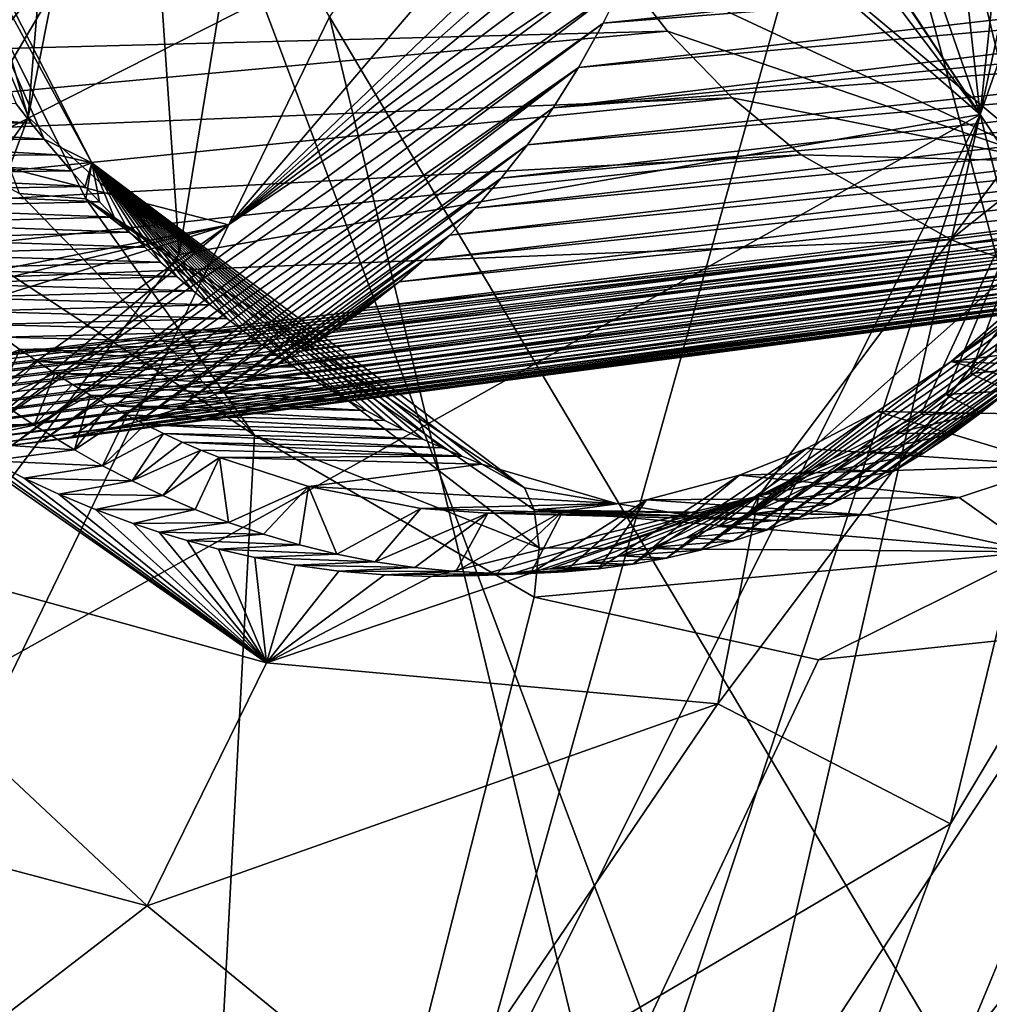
# Model space of a CAD drawing. Header units: metres. Extents: x -150 to 307, y -550 to 84.
# Tile 435 of 656: x 189.67 to 191.48, y 18.2 to 20.04. Entities that reach past the tile are written whole.
import ezdxf

# ---------------------------------------------------------------- set-up
doc = ezdxf.new("R2010")
doc.units = ezdxf.units.M
doc.layers.add('solid_26006363', color=7, linetype='CONTINUOUS')

msp = doc.modelspace()

# ---------------------------------------------------------------- linework, layer by layer
at = {"layer": 'solid_26006363'}
for points in [[(194.786896, 17.972216, 912.335938), (185.636642, 32.029537, 901.181458), (191.749893, 36.108906, 906.628174)], [(191.723465, 15.818817, 909.606506), (180.753494, 25.859917, 896.954285), (185.636642, 32.029537, 901.181458)], [(194.786896, 17.972216, 912.335938), (191.723465, 15.818817, 909.606506), (185.636642, 32.029537, 901.181458)], [(186.183899, 27.089844, 878.629822), (189.440094, 18.377512, 879.483643), (190.250336, 20.048107, 880.31073)], [(189.270172, 26.170961, 878.739319), (191.168488, 22.554396, 879.487854), (191.464935, 19.865778, 879.301697)], [(189.374481, 23.009598, 878.282227), (189.270172, 26.170961, 878.739319), (191.464935, 19.865778, 879.301697)], [(191.723465, 15.818817, 909.606506), (189.133835, 12.746095, 907.299255), (180.753494, 25.859917, 896.954285)], [(188.463837, 22.901747, 908.308228), (188.67836, 11.459098, 909.62439), (192.022217, 23.395798, 911.506104)], [(188.67836, 11.459098, 909.62439), (191.983353, 11.708065, 912.601074), (192.022217, 23.395798, 911.506104)], [(189.796494, 22.400614, 878.482666), (189.374481, 23.009598, 878.282227), (191.464935, 19.865778, 879.301697)], [(191.464935, 19.865778, 879.301697), (191.168488, 22.554396, 879.487854), (191.647842, 21.591124, 879.687866)], [(190.071747, 21.705242, 878.569519), (189.796494, 22.400614, 878.482666), (191.464935, 19.865778, 879.301697)], [(190.191483, 20.967463, 878.542175), (190.071747, 21.705242, 878.569519), (191.464935, 19.865778, 879.301697)], [(191.803665, 21.436821, 879.77832), (191.464935, 19.865778, 879.301697), (191.647842, 21.591124, 879.687866)], [(191.803665, 21.436821, 879.77832), (191.973236, 21.307137, 879.882874), (191.464935, 19.865778, 879.301697)], [(191.973236, 21.307137, 879.882874), (193.028091, 17.509378, 880.141296), (191.464935, 19.865778, 879.301697)], [(192.314377, 16.576456, 881.37384), (191.047958, 21.255232, 881.069458), (190.250336, 20.048107, 880.31073)], [(191.210693, 21.175175, 881.176636), (191.047958, 21.255232, 881.069458), (192.314377, 16.576456, 881.37384)], [(191.210693, 21.175175, 881.176636), (192.314377, 16.576456, 881.37384), (191.377808, 21.11871, 881.290771)], [(191.377808, 21.11871, 881.290771), (192.314377, 16.576456, 881.37384), (192.619446, 16.415899, 881.584717)], [(191.856674, 21.091995, 881.639038), (191.377808, 21.11871, 881.290771), (192.619446, 16.415899, 881.584717)], [(189.884216, 20.851416, 878.163696), (190.191483, 20.967463, 878.542175), (189.969345, 19.604328, 878.180054)], [(190.191483, 20.967463, 878.542175), (191.464935, 19.865778, 879.301697), (189.969345, 19.604328, 878.180054)], [(191.518173, 20.926107, 872.061707), (186.448593, 20.255135, 877.648132), (186.689972, 20.010651, 877.776367)], [(191.518173, 20.926107, 872.061707), (186.689972, 20.010651, 877.776367), (191.614883, 20.810526, 872.147827)], [(189.7771, 20.927845, 877.639587), (189.687454, 19.860743, 877.862793), (189.61998, 20.092497, 877.401428)], [(189.7771, 20.927845, 877.639587), (189.884216, 20.851416, 878.163696), (189.687454, 19.860743, 877.862793)], [(191.971375, 20.84388, 872.465454), (187.574997, 19.952105, 878.384766), (187.912903, 20.369513, 878.686523)], [(191.861633, 20.767664, 872.367676), (187.574997, 19.952105, 878.384766), (191.971375, 20.84388, 872.465454)], [(189.884216, 20.851416, 878.163696), (189.969345, 19.604328, 878.180054), (189.687454, 19.860743, 877.862793)], [(191.614883, 20.810526, 872.147827), (186.689972, 20.010651, 877.776367), (186.97226, 19.869841, 877.9505)], [(191.614883, 20.810526, 872.147827), (186.97226, 19.869841, 877.9505), (191.738098, 20.754568, 872.257629)], [(191.861633, 20.767664, 872.367676), (187.268005, 19.843487, 878.152893), (187.543427, 19.933184, 878.35968)], [(191.738098, 20.754568, 872.257629), (187.268005, 19.843487, 878.152893), (191.861633, 20.767664, 872.367676)], [(191.861633, 20.767664, 872.367676), (187.543427, 19.933184, 878.35968), (187.574997, 19.952105, 878.384766)], [(191.738098, 20.754568, 872.257629), (186.97226, 19.869841, 877.9505), (187.268005, 19.843487, 878.152893)], [(189.310699, 20.744852, 871.937378), (189.80629, 19.775723, 872.096436), (189.284775, 20.73469, 871.784668)], [(189.284775, 20.73469, 871.784668), (189.794907, 19.708202, 871.957092), (189.671143, 19.718172, 871.840149)], [(189.80629, 19.775723, 872.096436), (189.794907, 19.708202, 871.957092), (189.284775, 20.73469, 871.784668)], [(189.717331, 19.819849, 872.252319), (189.80629, 19.775723, 872.096436), (189.310699, 20.744852, 871.937378)], [(189.693054, 19.849804, 872.241455), (189.717331, 19.819849, 872.252319), (189.310699, 20.744852, 871.937378)], [(189.665176, 19.885487, 872.229248), (189.693054, 19.849804, 872.241455), (189.310699, 20.744852, 871.937378)], [(190.926697, 20.488197, 875.900208), (190.647217, 20.344929, 875.680054), (190.061676, 19.659664, 875.162537)], [(190.906616, 20.409143, 875.874023), (190.926697, 20.488197, 875.900208), (190.061676, 19.659664, 875.162537)], [(188.321838, 20.444586, 871.034668), (189.951477, 16.275417, 871.517761), (186.786972, 18.07247, 869.603333)], [(190.110214, 19.266872, 872.074768), (189.951477, 16.275417, 871.517761), (188.321838, 20.444586, 871.034668)], [(189.671143, 19.718172, 871.840149), (190.110214, 19.266872, 872.074768), (188.321838, 20.444586, 871.034668)], [(190.883377, 20.330952, 875.845825), (190.906616, 20.409143, 875.874023), (190.061676, 19.659664, 875.162537)], [(190.647217, 20.344929, 875.680054), (189.809692, 20.225086, 876.924744), (189.553223, 19.791252, 876.664124)], [(190.061676, 19.659664, 875.162537), (190.647217, 20.344929, 875.680054), (189.553223, 19.791252, 876.664124)], [(190.857056, 20.254099, 875.815552), (190.883377, 20.330952, 875.845825), (190.061676, 19.659664, 875.162537)], [(190.931732, 20.330095, 871.278259), (191.593277, 19.777901, 871.656006), (190.771179, 20.161871, 871.439148)], [(190.931732, 20.330095, 871.278259), (191.714005, 20.05718, 871.640381), (191.593277, 19.777901, 871.656006)], [(190.827927, 20.179396, 875.783691), (190.857056, 20.254099, 875.815552), (190.061676, 19.659664, 875.162537)], [(192.880127, 20.261368, 873.025085), (190.795975, 20.106787, 875.750122), (190.7612, 20.036184, 875.714844)], [(192.847961, 20.198322, 872.993591), (192.880127, 20.261368, 873.025085), (190.7612, 20.036184, 875.714844)], [(189.809692, 20.225086, 876.924744), (189.623383, 20.101929, 877.376953), (189.183289, 19.478853, 876.959351)], [(189.553223, 19.791252, 876.664124), (189.809692, 20.225086, 876.924744), (189.183289, 19.478853, 876.959351)], [(192.847961, 20.198322, 872.993591), (190.7612, 20.036184, 875.714844), (190.715317, 19.953505, 875.669861)], [(192.814926, 20.140226, 872.962097), (192.847961, 20.198322, 872.993591), (190.715317, 19.953505, 875.669861)], [(189.560989, 19.243048, 874.746643), (190.827927, 20.179396, 875.783691), (190.061676, 19.659664, 875.162537)], [(189.560989, 19.243048, 874.746643), (190.795975, 20.106787, 875.750122), (190.827927, 20.179396, 875.783691)], [(190.771179, 20.161871, 871.439148), (188.239471, 19.952036, 873.935303), (188.116013, 20.12966, 873.878601)], [(190.771179, 20.161871, 871.439148), (190.881668, 20.021095, 871.504028), (188.239471, 19.952036, 873.935303)], [(191.593277, 19.777901, 871.656006), (190.881668, 20.021095, 871.504028), (190.771179, 20.161871, 871.439148)], [(192.814926, 20.140226, 872.962097), (190.715317, 19.953505, 875.669861), (190.668106, 19.878214, 875.625061)], [(192.781403, 20.08683, 872.930786), (192.814926, 20.140226, 872.962097), (190.668106, 19.878214, 875.625061)], [(189.560989, 19.243048, 874.746643), (189.657913, 19.248253, 874.815674), (190.795975, 20.106787, 875.750122)], [(189.657913, 19.248253, 874.815674), (190.7612, 20.036184, 875.714844), (190.795975, 20.106787, 875.750122)], [(189.61998, 20.092497, 877.401428), (189.687454, 19.860743, 877.862793), (189.154587, 19.116205, 877.36554)], [(192.747467, 20.037569, 872.899597), (192.781403, 20.08683, 872.930786), (190.668106, 19.878214, 875.625061)], [(189.440094, 18.377512, 879.483643), (192.277359, 11.651171, 880.81543), (190.250336, 20.048107, 880.31073)], [(192.314377, 16.576456, 881.37384), (190.250336, 20.048107, 880.31073), (192.277359, 11.651171, 880.81543)], [(189.657913, 19.248253, 874.815674), (189.711533, 19.254322, 874.854431), (190.7612, 20.036184, 875.714844)], [(189.711533, 19.254322, 874.854431), (190.715317, 19.953505, 875.669861), (190.7612, 20.036184, 875.714844)], [(192.747467, 20.037569, 872.899597), (190.668106, 19.878214, 875.625061), (190.61969, 19.809258, 875.580383)], [(192.713211, 19.992002, 872.868652), (192.747467, 20.037569, 872.899597), (190.61969, 19.809258, 875.580383)], [(190.881668, 20.021095, 871.504028), (188.377197, 19.790199, 874.004822), (188.239471, 19.952036, 873.935303)], [(190.881668, 20.021095, 871.504028), (191.002289, 19.896805, 871.578735), (188.377197, 19.790199, 874.004822)], [(191.593277, 19.777901, 871.656006), (191.002289, 19.896805, 871.578735), (190.881668, 20.021095, 871.504028)], [(192.713211, 19.992002, 872.868652), (190.61969, 19.809258, 875.580383), (190.57103, 19.746897, 875.53656)], [(192.670425, 19.940168, 872.830505), (192.713211, 19.992002, 872.868652), (190.57103, 19.746897, 875.53656)], [(191.664261, 19.972496, 875.390381), (191.354401, 19.305571, 874.401733), (191.051956, 19.153303, 874.828186)], [(191.664261, 19.972496, 875.390381), (191.051956, 19.153303, 874.828186), (191.69841, 19.728445, 875.927368)], [(191.664261, 19.972496, 875.390381), (191.401306, 19.342644, 874.439514), (191.354401, 19.305571, 874.401733)], [(191.664261, 19.972496, 875.390381), (191.44725, 19.381927, 874.477173), (191.401306, 19.342644, 874.439514)], [(191.664261, 19.972496, 875.390381), (191.49231, 19.423582, 874.514771), (191.44725, 19.381927, 874.477173)], [(189.711533, 19.254322, 874.854431), (189.768845, 19.263367, 874.89624), (190.715317, 19.953505, 875.669861)], [(189.768845, 19.263367, 874.89624), (189.830078, 19.276011, 874.941345), (190.715317, 19.953505, 875.669861)], [(189.830078, 19.276011, 874.941345), (190.668106, 19.878214, 875.625061), (190.715317, 19.953505, 875.669861)], [(192.670425, 19.940168, 872.830505), (190.57103, 19.746897, 875.53656), (190.522766, 19.690903, 875.493896)], [(192.627808, 19.893435, 872.793091), (192.670425, 19.940168, 872.830505), (190.522766, 19.690903, 875.493896)], [(191.002289, 19.896805, 871.578735), (188.526779, 19.646996, 874.085876), (188.377197, 19.790199, 874.004822)], [(191.002289, 19.896805, 871.578735), (191.13121, 19.79023, 871.661987), (188.526779, 19.646996, 874.085876)], [(189.204147, 19.886372, 872.769531), (189.693054, 19.849804, 872.241455), (189.665176, 19.885487, 872.229248)], [(189.204147, 19.886372, 872.769531), (189.230118, 19.852448, 872.782104), (189.693054, 19.849804, 872.241455)], [(192.627808, 19.893435, 872.793091), (190.522766, 19.690903, 875.493896), (190.474792, 19.640301, 875.452332)], [(192.585526, 19.85132, 872.75647), (192.627808, 19.893435, 872.793091), (190.474792, 19.640301, 875.452332)], [(191.593277, 19.777901, 871.656006), (191.13121, 19.79023, 871.661987), (191.002289, 19.896805, 871.578735)], [(189.221893, 18.609388, 877.499878), (191.464935, 19.865778, 879.301697), (187.979218, 12.890395, 875.828979)], [(189.403503, 13.619464, 876.967651), (187.979218, 12.890395, 875.828979), (191.464935, 19.865778, 879.301697)], [(189.221893, 18.609388, 877.499878), (189.969345, 19.604328, 878.180054), (191.464935, 19.865778, 879.301697)], [(189.403503, 13.619464, 876.967651), (191.464935, 19.865778, 879.301697), (190.090195, 13.9, 877.509949)], [(189.830078, 19.276011, 874.941345), (189.895462, 19.293009, 874.990051), (190.668106, 19.878214, 875.625061)], [(189.895462, 19.293009, 874.990051), (190.61969, 19.809258, 875.580383), (190.668106, 19.878214, 875.625061)], [(190.090195, 13.9, 877.509949), (191.464935, 19.865778, 879.301697), (193.042877, 13.60971, 879.700562)], [(193.028091, 17.509378, 880.141296), (193.042877, 13.60971, 879.700562), (191.464935, 19.865778, 879.301697)], [(189.154587, 19.116205, 877.36554), (189.687454, 19.860743, 877.862793), (189.221893, 18.609388, 877.499878)], [(189.687454, 19.860743, 877.862793), (189.969345, 19.604328, 878.180054), (189.221893, 18.609388, 877.499878)], [(189.230118, 19.852448, 872.782104), (189.717331, 19.819849, 872.252319), (189.693054, 19.849804, 872.241455)], [(189.230118, 19.852448, 872.782104), (189.256607, 19.819139, 872.795166), (189.717331, 19.819849, 872.252319)], [(192.585526, 19.85132, 872.75647), (190.474792, 19.640301, 875.452332), (190.427155, 19.594465, 875.411682)], [(192.543884, 19.813578, 872.720825), (192.585526, 19.85132, 872.75647), (190.427155, 19.594465, 875.411682)], [(189.256607, 19.819139, 872.795166), (189.742249, 19.790131, 872.263672), (189.717331, 19.819849, 872.252319)], [(189.256607, 19.819139, 872.795166), (189.2836, 19.786469, 872.808716), (189.742249, 19.790131, 872.263672)], [(189.717331, 19.819849, 872.252319), (189.742249, 19.790131, 872.263672), (189.80629, 19.775723, 872.096436)], [(189.895462, 19.293009, 874.990051), (189.965225, 19.315271, 875.042725), (190.61969, 19.809258, 875.580383)], [(189.965225, 19.315271, 875.042725), (190.57103, 19.746897, 875.53656), (190.61969, 19.809258, 875.580383)], [(192.543884, 19.813578, 872.720825), (190.427155, 19.594465, 875.411682), (190.380264, 19.553228, 875.372253)], [(192.489349, 19.76915, 872.674805), (192.543884, 19.813578, 872.720825), (190.380264, 19.553228, 875.372253)], [(191.13121, 19.79023, 871.661987), (188.685394, 19.524321, 874.176941), (188.526779, 19.646996, 874.085876)], [(191.13121, 19.79023, 871.661987), (191.410126, 19.63201, 871.851074), (188.685394, 19.524321, 874.176941)], [(190.061676, 19.659664, 875.162537), (189.553223, 19.791252, 876.664124), (189.186142, 19.487761, 876.355896)], [(189.2836, 19.786469, 872.808716), (189.767776, 19.760662, 872.275513), (189.742249, 19.790131, 872.263672)], [(189.742249, 19.790131, 872.263672), (189.767776, 19.760662, 872.275513), (189.80629, 19.775723, 872.096436)], [(191.593277, 19.777901, 871.656006), (191.410126, 19.63201, 871.851074), (191.13121, 19.79023, 871.661987)], [(189.2836, 19.786469, 872.808716), (189.31105, 19.754465, 872.822693), (189.767776, 19.760662, 872.275513)], [(189.767776, 19.760662, 872.275513), (189.793961, 19.731461, 872.287842), (189.80629, 19.775723, 872.096436)], [(189.793961, 19.731461, 872.287842), (189.820801, 19.702545, 872.300659), (189.80629, 19.775723, 872.096436)], [(189.80629, 19.775723, 872.096436), (190.61441, 19.16853, 872.545776), (189.794907, 19.708202, 871.957092)], [(190.534653, 19.212507, 872.696289), (190.61441, 19.16853, 872.545776), (189.80629, 19.775723, 872.096436)], [(190.497406, 19.227331, 872.673645), (190.534653, 19.212507, 872.696289), (189.80629, 19.775723, 872.096436)], [(190.460632, 19.242954, 872.651428), (190.497406, 19.227331, 872.673645), (189.80629, 19.775723, 872.096436)], [(190.424347, 19.259367, 872.6297), (190.460632, 19.242954, 872.651428), (189.80629, 19.775723, 872.096436)], [(190.38855, 19.276539, 872.608398), (190.424347, 19.259367, 872.6297), (189.80629, 19.775723, 872.096436)], [(190.353256, 19.294445, 872.587646), (190.38855, 19.276539, 872.608398), (189.80629, 19.775723, 872.096436)], [(190.318481, 19.313059, 872.567383), (190.353256, 19.294445, 872.587646), (189.80629, 19.775723, 872.096436)], [(190.28421, 19.332352, 872.547546), (190.318481, 19.313059, 872.567383), (189.80629, 19.775723, 872.096436)], [(190.250488, 19.352303, 872.528198), (190.28421, 19.332352, 872.547546), (189.80629, 19.775723, 872.096436)], [(190.21727, 19.372883, 872.509399), (190.250488, 19.352303, 872.528198), (189.80629, 19.775723, 872.096436)], [(190.184601, 19.394068, 872.491028), (190.21727, 19.372883, 872.509399), (189.80629, 19.775723, 872.096436)], [(190.152481, 19.415836, 872.473145), (190.184601, 19.394068, 872.491028), (189.80629, 19.775723, 872.096436)], [(190.120895, 19.438162, 872.45575), (190.152481, 19.415836, 872.473145), (189.80629, 19.775723, 872.096436)], [(190.089874, 19.461023, 872.438782), (190.120895, 19.438162, 872.45575), (189.80629, 19.775723, 872.096436)], [(190.059402, 19.484396, 872.422363), (190.089874, 19.461023, 872.438782), (189.80629, 19.775723, 872.096436)], [(190.027206, 19.510113, 872.405212), (190.059402, 19.484396, 872.422363), (189.80629, 19.775723, 872.096436)], [(189.995682, 19.536345, 872.388611), (190.027206, 19.510113, 872.405212), (189.80629, 19.775723, 872.096436)], [(189.964844, 19.563046, 872.372559), (189.995682, 19.536345, 872.388611), (189.80629, 19.775723, 872.096436)], [(189.934692, 19.590185, 872.357117), (189.964844, 19.563046, 872.372559), (189.80629, 19.775723, 872.096436)], [(189.905228, 19.617733, 872.342163), (189.934692, 19.590185, 872.357117), (189.80629, 19.775723, 872.096436)], [(189.876419, 19.645658, 872.32782), (189.905228, 19.617733, 872.342163), (189.80629, 19.775723, 872.096436)], [(189.848282, 19.673939, 872.313965), (189.876419, 19.645658, 872.32782), (189.80629, 19.775723, 872.096436)], [(189.820801, 19.702545, 872.300659), (189.848282, 19.673939, 872.313965), (189.80629, 19.775723, 872.096436)], [(191.593277, 19.777901, 871.656006), (192.360748, 19.754248, 872.209473), (191.410126, 19.63201, 871.851074)], [(189.31105, 19.754465, 872.822693), (189.793961, 19.731461, 872.287842), (189.767776, 19.760662, 872.275513)], [(189.31105, 19.754465, 872.822693), (189.338928, 19.723167, 872.837097), (189.793961, 19.731461, 872.287842)], [(192.489349, 19.76915, 872.674805), (190.380264, 19.553228, 875.372253), (190.318863, 19.504467, 875.321411)], [(192.436386, 19.730927, 872.630615), (192.489349, 19.76915, 872.674805), (190.318863, 19.504467, 875.321411)], [(192.360748, 19.754248, 872.209473), (191.430054, 19.623985, 871.865417), (191.410126, 19.63201, 871.851074)], [(192.360748, 19.754248, 872.209473), (191.453583, 19.614969, 871.881348), (191.430054, 19.623985, 871.865417)], [(192.360748, 19.754248, 872.209473), (191.480652, 19.605433, 871.900574), (191.453583, 19.614969, 871.881348)], [(192.360748, 19.754248, 872.209473), (191.51178, 19.595251, 871.922607), (191.480652, 19.605433, 871.900574)], [(189.965225, 19.315271, 875.042725), (190.039444, 19.343887, 875.099487), (190.57103, 19.746897, 875.53656)], [(190.039444, 19.343887, 875.099487), (190.522766, 19.690903, 875.493896), (190.57103, 19.746897, 875.53656)], [(191.86615, 19.751602, 874.618958), (191.553665, 19.528772, 874.363403), (191.411331, 19.404631, 874.243835)], [(191.829285, 19.695206, 874.584351), (191.86615, 19.751602, 874.618958), (191.411331, 19.404631, 874.243835)], [(189.338928, 19.723167, 872.837097), (189.820801, 19.702545, 872.300659), (189.793961, 19.731461, 872.287842)], [(189.338928, 19.723167, 872.837097), (189.367233, 19.692575, 872.851929), (189.820801, 19.702545, 872.300659)], [(189.794907, 19.708202, 871.957092), (190.110214, 19.266872, 872.074768), (189.671143, 19.718172, 871.840149)], [(192.436386, 19.730927, 872.630615), (190.318863, 19.504467, 875.321411), (190.259247, 19.46229, 875.272888)], [(192.384995, 19.698021, 872.588257), (192.436386, 19.730927, 872.630615), (190.259247, 19.46229, 875.272888)], [(191.69841, 19.728445, 875.927368), (190.975601, 18.765141, 875.26709), (191.409515, 18.540766, 875.72821)], [(191.051956, 19.153303, 874.828186), (190.975601, 18.765141, 875.26709), (191.69841, 19.728445, 875.927368)], [(191.69841, 19.728445, 875.927368), (191.409515, 18.540766, 875.72821), (192.052719, 19.616756, 876.345276)], [(189.367233, 19.692575, 872.851929), (189.848282, 19.673939, 872.313965), (189.820801, 19.702545, 872.300659)], [(189.794907, 19.708202, 871.957092), (190.641541, 19.056217, 872.435486), (190.110214, 19.266872, 872.074768)], [(190.632156, 19.127228, 872.493164), (190.641541, 19.056217, 872.435486), (189.794907, 19.708202, 871.957092)], [(190.61441, 19.16853, 872.545776), (190.632156, 19.127228, 872.493164), (189.794907, 19.708202, 871.957092)], [(192.384995, 19.698021, 872.588257), (190.201324, 19.42572, 875.226379), (190.145432, 19.394245, 875.182068)], [(192.335419, 19.669886, 872.547791), (192.384995, 19.698021, 872.588257), (190.145432, 19.394245, 875.182068)], [(192.384995, 19.698021, 872.588257), (190.259247, 19.46229, 875.272888), (190.201324, 19.42572, 875.226379)], [(189.367233, 19.692575, 872.851929), (189.39595, 19.662689, 872.867188), (189.848282, 19.673939, 872.313965)], [(190.039444, 19.343887, 875.099487), (190.09137, 19.367102, 875.139709), (190.522766, 19.690903, 875.493896)], [(190.09137, 19.367102, 875.139709), (190.474792, 19.640301, 875.452332), (190.522766, 19.690903, 875.493896)], [(190.942062, 19.051756, 873.858704), (191.829285, 19.695206, 874.584351), (191.411331, 19.404631, 874.243835)], [(190.942062, 19.051756, 873.858704), (191.790512, 19.640551, 874.548706), (191.829285, 19.695206, 874.584351)], [(189.39595, 19.662689, 872.867188), (189.876419, 19.645658, 872.32782), (189.848282, 19.673939, 872.313965)], [(189.39595, 19.662689, 872.867188), (189.425079, 19.633507, 872.882813), (189.876419, 19.645658, 872.32782)], [(192.335419, 19.669886, 872.547791), (190.145432, 19.394245, 875.182068), (190.09137, 19.367102, 875.139709)], [(192.287628, 19.645868, 872.509155), (192.335419, 19.669886, 872.547791), (190.09137, 19.367102, 875.139709)], [(190.061676, 19.659664, 875.162537), (189.186142, 19.487761, 876.355896), (188.741837, 19.344091, 876.029602)], [(189.625671, 19.524075, 874.834534), (190.061676, 19.659664, 875.162537), (188.741837, 19.344091, 876.029602)], [(189.425079, 19.633507, 872.882813), (189.905228, 19.617733, 872.342163), (189.876419, 19.645658, 872.32782)], [(189.476486, 19.244425, 874.687378), (190.061676, 19.659664, 875.162537), (189.625671, 19.524075, 874.834534)], [(189.476486, 19.244425, 874.687378), (189.560989, 19.243048, 874.746643), (190.061676, 19.659664, 875.162537)], [(192.287628, 19.645868, 872.509155), (190.09137, 19.367102, 875.139709), (190.039444, 19.343887, 875.099487)], [(192.241714, 19.625484, 872.472351), (192.287628, 19.645868, 872.509155), (190.039444, 19.343887, 875.099487)], [(191.410126, 19.63201, 871.851074), (189.022583, 19.343588, 874.384155), (188.685394, 19.524321, 874.176941)], [(191.430054, 19.623985, 871.865417), (189.022583, 19.343588, 874.384155), (191.410126, 19.63201, 871.851074)], [(191.430054, 19.623985, 871.865417), (189.042038, 19.336096, 874.396606), (189.022583, 19.343588, 874.384155)], [(191.430054, 19.623985, 871.865417), (189.064651, 19.327888, 874.411133), (189.042038, 19.336096, 874.396606)], [(191.430054, 19.623985, 871.865417), (191.453583, 19.614969, 871.881348), (189.064651, 19.327888, 874.411133)], [(189.425079, 19.633507, 872.882813), (189.454636, 19.60503, 872.898926), (189.905228, 19.617733, 872.342163)], [(192.241714, 19.625484, 872.472351), (190.039444, 19.343887, 875.099487), (189.965225, 19.315271, 875.042725)], [(192.176376, 19.600746, 872.420532), (192.241714, 19.625484, 872.472351), (189.965225, 19.315271, 875.042725)], [(190.09137, 19.367102, 875.139709), (190.145432, 19.394245, 875.182068), (190.474792, 19.640301, 875.452332)], [(190.145432, 19.394245, 875.182068), (190.427155, 19.594465, 875.411682), (190.474792, 19.640301, 875.452332)], [(190.942062, 19.051756, 873.858704), (191.004517, 19.069225, 873.905579), (191.790512, 19.640551, 874.548706)], [(191.004517, 19.069225, 873.905579), (191.749771, 19.587339, 874.511841), (191.790512, 19.640551, 874.548706)], [(191.453583, 19.614969, 871.881348), (189.09021, 19.318939, 874.427673), (189.064651, 19.327888, 874.411133)], [(191.453583, 19.614969, 871.881348), (191.480652, 19.605433, 871.900574), (189.09021, 19.318939, 874.427673)], [(191.480652, 19.605433, 871.900574), (189.119293, 19.309332, 874.446533), (189.09021, 19.318939, 874.427673)], [(191.480652, 19.605433, 871.900574), (191.51178, 19.595251, 871.922607), (189.119293, 19.309332, 874.446533)], [(189.454636, 19.60503, 872.898926), (189.934692, 19.590185, 872.357117), (189.905228, 19.617733, 872.342163)], [(192.052719, 19.616756, 876.345276), (189.455154, 13.357747, 873.61792), (190.467545, 12.213227, 874.228149)], [(192.052719, 19.616756, 876.345276), (191.409515, 18.540766, 875.72821), (189.455154, 13.357747, 873.61792)], [(192.052719, 19.616756, 876.345276), (190.467545, 12.213227, 874.228149), (194.57811, 13.804697, 877.493774)], [(191.51178, 19.595251, 871.922607), (189.152435, 19.299295, 874.468262), (189.119293, 19.309332, 874.446533)], [(191.51178, 19.595251, 871.922607), (191.547516, 19.584774, 871.948059), (189.152435, 19.299295, 874.468262)], [(189.454636, 19.60503, 872.898926), (189.484589, 19.577261, 872.915405), (189.934692, 19.590185, 872.357117)], [(189.484589, 19.577261, 872.915405), (189.964844, 19.563046, 872.372559), (189.934692, 19.590185, 872.357117)], [(192.176376, 19.600746, 872.420532), (189.965225, 19.315271, 875.042725), (189.895462, 19.293009, 874.990051)], [(192.115143, 19.581873, 872.372437), (192.176376, 19.600746, 872.420532), (189.895462, 19.293009, 874.990051)], [(190.145432, 19.394245, 875.182068), (190.201324, 19.42572, 875.226379), (190.427155, 19.594465, 875.411682)], [(190.201324, 19.42572, 875.226379), (190.380264, 19.553228, 875.372253), (190.427155, 19.594465, 875.411682)], [(191.004517, 19.069225, 873.905579), (191.066406, 19.089563, 873.952454), (191.749771, 19.587339, 874.511841)], [(191.066406, 19.089563, 873.952454), (191.707138, 19.535833, 874.473877), (191.749771, 19.587339, 874.511841)], [(191.547516, 19.584774, 871.948059), (189.190186, 19.288836, 874.493103), (189.152435, 19.299295, 874.468262)], [(191.547516, 19.584774, 871.948059), (189.233246, 19.278236, 874.521667), (189.190186, 19.288836, 874.493103)], [(191.547516, 19.584774, 871.948059), (191.588531, 19.574263, 871.977478), (189.233246, 19.278236, 874.521667)], [(191.588531, 19.574263, 871.977478), (189.282394, 19.267849, 874.554565), (189.233246, 19.278236, 874.521667)], [(191.588531, 19.574263, 871.977478), (191.635651, 19.564159, 872.011475), (189.282394, 19.267849, 874.554565)], [(189.484589, 19.577261, 872.915405), (189.514984, 19.550207, 872.932312), (189.964844, 19.563046, 872.372559)], [(192.115143, 19.581873, 872.372437), (189.895462, 19.293009, 874.990051), (189.830078, 19.276011, 874.941345)], [(192.057907, 19.567829, 872.327942), (192.115143, 19.581873, 872.372437), (189.830078, 19.276011, 874.941345)], [(191.635651, 19.564159, 872.011475), (189.338577, 19.258188, 874.592529), (189.282394, 19.267849, 874.554565)], [(191.635651, 19.564159, 872.011475), (191.689911, 19.55512, 872.050964), (189.338577, 19.258188, 874.592529)], [(191.689911, 19.55512, 872.050964), (189.402817, 19.250015, 874.636414), (189.338577, 19.258188, 874.592529)], [(191.689911, 19.55512, 872.050964), (191.752518, 19.548128, 872.096985), (189.402817, 19.250015, 874.636414)], [(189.514984, 19.550207, 872.932312), (189.995682, 19.536345, 872.388611), (189.964844, 19.563046, 872.372559)], [(191.954697, 19.550949, 872.248657), (189.711533, 19.254322, 874.854431), (189.657913, 19.248253, 874.815674)], [(191.908325, 19.546812, 872.21344), (191.954697, 19.550949, 872.248657), (189.657913, 19.248253, 874.815674)], [(192.004486, 19.557756, 872.286743), (189.768845, 19.263367, 874.89624), (189.711533, 19.254322, 874.854431)], [(191.954697, 19.550949, 872.248657), (192.004486, 19.557756, 872.286743), (189.711533, 19.254322, 874.854431)], [(192.057907, 19.567829, 872.327942), (189.830078, 19.276011, 874.941345), (189.768845, 19.263367, 874.89624)], [(192.004486, 19.557756, 872.286743), (192.057907, 19.567829, 872.327942), (189.768845, 19.263367, 874.89624)], [(190.201324, 19.42572, 875.226379), (190.259247, 19.46229, 875.272888), (190.380264, 19.553228, 875.372253)], [(190.259247, 19.46229, 875.272888), (190.318863, 19.504467, 875.321411), (190.380264, 19.553228, 875.372253)], [(191.752518, 19.548128, 872.096985), (189.476486, 19.244425, 874.687378), (189.402817, 19.250015, 874.636414)], [(191.752518, 19.548128, 872.096985), (191.82486, 19.54464, 872.150696), (189.476486, 19.244425, 874.687378)], [(191.82486, 19.54464, 872.150696), (189.560989, 19.243048, 874.746643), (189.476486, 19.244425, 874.687378)], [(189.514984, 19.550207, 872.932312), (189.545761, 19.523891, 872.949585), (189.995682, 19.536345, 872.388611)], [(189.545761, 19.523891, 872.949585), (190.027206, 19.510113, 872.405212), (189.995682, 19.536345, 872.388611)], [(191.908325, 19.546812, 872.21344), (189.657913, 19.248253, 874.815674), (189.560989, 19.243048, 874.746643)], [(191.82486, 19.54464, 872.150696), (191.908325, 19.546812, 872.21344), (189.560989, 19.243048, 874.746643)], [(191.066406, 19.089563, 873.952454), (191.127274, 19.112659, 873.999084), (191.707138, 19.535833, 874.473877)], [(191.127274, 19.112659, 873.999084), (191.662704, 19.486298, 874.434937), (191.707138, 19.535833, 874.473877)], [(189.545761, 19.523891, 872.949585), (189.576874, 19.498365, 872.967285), (190.027206, 19.510113, 872.405212)], [(191.411331, 19.404631, 874.243835), (191.553665, 19.528772, 874.363403), (192.03363, 19.485117, 873.768738)], [(189.576874, 19.498365, 872.967285), (190.059402, 19.484396, 872.422363), (190.027206, 19.510113, 872.405212)], [(189.576874, 19.498365, 872.967285), (189.608337, 19.473627, 872.985352), (190.059402, 19.484396, 872.422363)], [(189.608337, 19.473627, 872.985352), (190.089874, 19.461023, 872.438782), (190.059402, 19.484396, 872.422363)], [(191.127274, 19.112659, 873.999084), (191.186783, 19.13847, 874.045166), (191.662704, 19.486298, 874.434937)], [(191.186783, 19.13847, 874.045166), (191.61647, 19.438927, 874.39502), (191.662704, 19.486298, 874.434937)], [(191.411331, 19.404631, 874.243835), (192.03363, 19.485117, 873.768738), (191.912552, 19.38419, 873.668457)], [(189.608337, 19.473627, 872.985352), (189.640121, 19.449673, 873.003784), (190.089874, 19.461023, 872.438782)], [(189.640121, 19.449673, 873.003784), (190.120895, 19.438162, 872.45575), (190.089874, 19.461023, 872.438782)], [(189.563599, 19.380804, 872.939941), (189.672241, 19.426504, 873.022583), (189.640121, 19.449673, 873.003784)], [(189.640121, 19.449673, 873.003784), (189.672241, 19.426504, 873.022583), (190.120895, 19.438162, 872.45575)], [(192.502823, 19.45652, 873.793457), (196.233032, 13.113636, 875.783997), (189.951477, 16.275417, 871.517761)], [(191.673233, 18.901533, 873.12085), (192.502823, 19.45652, 873.793457), (189.951477, 16.275417, 871.517761)], [(189.563599, 19.380804, 872.939941), (189.628922, 19.332418, 872.977966), (189.672241, 19.426504, 873.022583)], [(189.628922, 19.332418, 872.977966), (189.704697, 19.404119, 873.041748), (189.672241, 19.426504, 873.022583)], [(189.672241, 19.426504, 873.022583), (190.152481, 19.415836, 872.473145), (190.120895, 19.438162, 872.45575)], [(189.672241, 19.426504, 873.022583), (190.184601, 19.394068, 872.491028), (190.152481, 19.415836, 872.473145)], [(189.672241, 19.426504, 873.022583), (189.704697, 19.404119, 873.041748), (190.184601, 19.394068, 872.491028)], [(191.186783, 19.13847, 874.045166), (191.245377, 19.167278, 874.091064), (191.61647, 19.438927, 874.39502)], [(191.245377, 19.167278, 874.091064), (191.568298, 19.393324, 874.354004), (191.61647, 19.438927, 874.39502)], [(191.44725, 19.381927, 874.477173), (191.49231, 19.423582, 874.514771), (191.568298, 19.393324, 874.354004)], [(189.628922, 19.332418, 872.977966), (189.737457, 19.382521, 873.061279), (189.704697, 19.404119, 873.041748)], [(189.704697, 19.404119, 873.041748), (190.21727, 19.372883, 872.509399), (190.184601, 19.394068, 872.491028)], [(189.704697, 19.404119, 873.041748), (189.737457, 19.382521, 873.061279), (190.21727, 19.372883, 872.509399)], [(190.942062, 19.051756, 873.858704), (191.411331, 19.404631, 874.243835), (191.272736, 19.310736, 874.131531)], [(191.272736, 19.310736, 874.131531), (191.411331, 19.404631, 874.243835), (191.7901, 19.302135, 873.570435)], [(191.411331, 19.404631, 874.243835), (191.912552, 19.38419, 873.668457), (191.7901, 19.302135, 873.570435)], [(191.245377, 19.167278, 874.091064), (191.302933, 19.198895, 874.136597), (191.568298, 19.393324, 874.354004)], [(191.302933, 19.198895, 874.136597), (191.518311, 19.349655, 874.312012), (191.568298, 19.393324, 874.354004)], [(191.44725, 19.381927, 874.477173), (191.568298, 19.393324, 874.354004), (191.518311, 19.349655, 874.312012)], [(189.628922, 19.332418, 872.977966), (189.69899, 19.285284, 873.019531), (189.737457, 19.382521, 873.061279)], [(189.69899, 19.285284, 873.019531), (189.770554, 19.361708, 873.081177), (189.737457, 19.382521, 873.061279)], [(189.737457, 19.382521, 873.061279), (190.250488, 19.352303, 872.528198), (190.21727, 19.372883, 872.509399)], [(189.737457, 19.382521, 873.061279), (189.770554, 19.361708, 873.081177), (190.250488, 19.352303, 872.528198)], [(191.401306, 19.342644, 874.439514), (191.44725, 19.381927, 874.477173), (191.518311, 19.349655, 874.312012)], [(189.69899, 19.285284, 873.019531), (189.803955, 19.341694, 873.10144), (189.770554, 19.361708, 873.081177)], [(189.770554, 19.361708, 873.081177), (190.28421, 19.332352, 872.547546), (190.250488, 19.352303, 872.528198)], [(189.770554, 19.361708, 873.081177), (189.803955, 19.341694, 873.10144), (190.28421, 19.332352, 872.547546)], [(191.302933, 19.198895, 874.136597), (191.359146, 19.233038, 874.18158), (191.518311, 19.349655, 874.312012)], [(191.359146, 19.233038, 874.18158), (191.466705, 19.308245, 874.269165), (191.518311, 19.349655, 874.312012)], [(191.401306, 19.342644, 874.439514), (191.518311, 19.349655, 874.312012), (191.466705, 19.308245, 874.269165)], [(189.488861, 19.291653, 873.216064), (189.69899, 19.285284, 873.019531), (189.628922, 19.332418, 872.977966)], [(189.69899, 19.285284, 873.019531), (189.773788, 19.239332, 873.064758), (189.803955, 19.341694, 873.10144)], [(189.773788, 19.239332, 873.064758), (189.837631, 19.322493, 873.122009), (189.803955, 19.341694, 873.10144)], [(189.803955, 19.341694, 873.10144), (190.318481, 19.313059, 872.567383), (190.28421, 19.332352, 872.547546)], [(189.803955, 19.341694, 873.10144), (189.837631, 19.322493, 873.122009), (190.318481, 19.313059, 872.567383)], [(191.354401, 19.305571, 874.401733), (191.401306, 19.342644, 874.439514), (191.466705, 19.308245, 874.269165)], [(189.773788, 19.239332, 873.064758), (189.871567, 19.304113, 873.142944), (189.837631, 19.322493, 873.122009)], [(189.837631, 19.322493, 873.122009), (190.353256, 19.294445, 872.587646), (190.318481, 19.313059, 872.567383)], [(189.837631, 19.322493, 873.122009), (189.871567, 19.304113, 873.142944), (190.353256, 19.294445, 872.587646)], [(189.773788, 19.239332, 873.064758), (189.826416, 19.209637, 873.096985), (189.871567, 19.304113, 873.142944)], [(189.826416, 19.209637, 873.096985), (189.905777, 19.286562, 873.164185), (189.871567, 19.304113, 873.142944)], [(189.871567, 19.304113, 873.142944), (190.38855, 19.276539, 872.608398), (190.353256, 19.294445, 872.587646)], [(189.871567, 19.304113, 873.142944), (189.905777, 19.286562, 873.164185), (190.38855, 19.276539, 872.608398)], [(190.879501, 19.037271, 873.812256), (191.272736, 19.310736, 874.131531), (191.140884, 19.241737, 874.02771)], [(190.879501, 19.037271, 873.812256), (190.942062, 19.051756, 873.858704), (191.272736, 19.310736, 874.131531)], [(191.051956, 19.153303, 874.828186), (191.354401, 19.305571, 874.401733), (191.306412, 19.270571, 874.363647)], [(191.140884, 19.241737, 874.02771), (191.272736, 19.310736, 874.131531), (191.606628, 19.210234, 873.428772)], [(191.272736, 19.310736, 874.131531), (191.7901, 19.302135, 873.570435), (191.606628, 19.210234, 873.428772)], [(191.306412, 19.270571, 874.363647), (191.466705, 19.308245, 874.269165), (191.413696, 19.269419, 874.225769)], [(191.306412, 19.270571, 874.363647), (191.354401, 19.305571, 874.401733), (191.466705, 19.308245, 874.269165)], [(191.359146, 19.233038, 874.18158), (191.413696, 19.269419, 874.225769), (191.466705, 19.308245, 874.269165)], [(190.132263, 18.841442, 874.169739), (189.488861, 19.291653, 873.216064), (189.129929, 19.118435, 873.584595)], [(189.488861, 19.291653, 873.216064), (189.552155, 19.254019, 873.247437), (189.69899, 19.285284, 873.019531)], [(190.132263, 18.841442, 874.169739), (189.552155, 19.254019, 873.247437), (189.488861, 19.291653, 873.216064)], [(189.552155, 19.254019, 873.247437), (189.773788, 19.239332, 873.064758), (189.69899, 19.285284, 873.019531)], [(189.826416, 19.209637, 873.096985), (189.940216, 19.269846, 873.18573), (189.905777, 19.286562, 873.164185)], [(189.905777, 19.286562, 873.164185), (190.424347, 19.259367, 872.6297), (190.38855, 19.276539, 872.608398)], [(189.905777, 19.286562, 873.164185), (189.940216, 19.269846, 873.18573), (190.424347, 19.259367, 872.6297)], [(189.826416, 19.209637, 873.096985), (189.881561, 19.181322, 873.131226), (189.940216, 19.269846, 873.18573)], [(189.881561, 19.181322, 873.131226), (189.974884, 19.253975, 873.207581), (189.940216, 19.269846, 873.18573)], [(189.940216, 19.269846, 873.18573), (190.460632, 19.242954, 872.651428), (190.424347, 19.259367, 872.6297)], [(189.940216, 19.269846, 873.18573), (189.974884, 19.253975, 873.207581), (190.460632, 19.242954, 872.651428)], [(190.110214, 19.266872, 872.074768), (190.632263, 18.964218, 872.394104), (189.951477, 16.275417, 871.517761)], [(190.641541, 19.056217, 872.435486), (190.632263, 18.964218, 872.394104), (190.110214, 19.266872, 872.074768)], [(191.051956, 19.153303, 874.828186), (191.306412, 19.270571, 874.363647), (191.253372, 19.235071, 874.322205)], [(191.253372, 19.235071, 874.322205), (191.306412, 19.270571, 874.363647), (191.413696, 19.269419, 874.225769)], [(191.253372, 19.235071, 874.322205), (191.413696, 19.269419, 874.225769), (191.359146, 19.233038, 874.18158)], [(189.552155, 19.254019, 873.247437), (189.616791, 19.218548, 873.280151), (189.773788, 19.239332, 873.064758)], [(190.132263, 18.841442, 874.169739), (189.616791, 19.218548, 873.280151), (189.552155, 19.254019, 873.247437)], [(189.616791, 19.218548, 873.280151), (189.826416, 19.209637, 873.096985), (189.773788, 19.239332, 873.064758)], [(189.881561, 19.181322, 873.131226), (190.009781, 19.238955, 873.229736), (189.974884, 19.253975, 873.207581)], [(189.881561, 19.181322, 873.131226), (189.93924, 19.153999, 873.167419), (190.009781, 19.238955, 873.229736)], [(189.93924, 19.153999, 873.167419), (190.044876, 19.224794, 873.252136), (190.009781, 19.238955, 873.229736)], [(189.974884, 19.253975, 873.207581), (190.497406, 19.227331, 872.673645), (190.460632, 19.242954, 872.651428)], [(189.974884, 19.253975, 873.207581), (190.009781, 19.238955, 873.229736), (190.497406, 19.227331, 872.673645)], [(190.009781, 19.238955, 873.229736), (190.044876, 19.224794, 873.252136), (190.497406, 19.227331, 872.673645)], [(190.816376, 19.025826, 873.765808), (191.140884, 19.241737, 874.02771), (191.016022, 19.192198, 873.931824)], [(190.816376, 19.025826, 873.765808), (190.879501, 19.037271, 873.812256), (191.140884, 19.241737, 874.02771)], [(191.016022, 19.192198, 873.931824), (191.140884, 19.241737, 874.02771), (191.606628, 19.210234, 873.428772)], [(189.93924, 19.153999, 873.167419), (189.999374, 19.127785, 873.205566), (190.044876, 19.224794, 873.252136)], [(189.999374, 19.127785, 873.205566), (190.06189, 19.103542, 873.245728), (190.044876, 19.224794, 873.252136)], [(190.044876, 19.224794, 873.252136), (190.534653, 19.212507, 872.696289), (190.497406, 19.227331, 872.673645)], [(190.044876, 19.224794, 873.252136), (190.211121, 19.170937, 873.360596), (190.534653, 19.212507, 872.696289)], [(190.06189, 19.103542, 873.245728), (190.211121, 19.170937, 873.360596), (190.044876, 19.224794, 873.252136)], [(191.051956, 19.153303, 874.828186), (191.253372, 19.235071, 874.322205), (191.199402, 19.202156, 874.280762)], [(191.199402, 19.202156, 874.280762), (191.253372, 19.235071, 874.322205), (191.359146, 19.233038, 874.18158)], [(191.199402, 19.202156, 874.280762), (191.359146, 19.233038, 874.18158), (191.302933, 19.198895, 874.136597)], [(189.616791, 19.218548, 873.280151), (189.680084, 19.186609, 873.312866), (189.826416, 19.209637, 873.096985)], [(190.132263, 18.841442, 874.169739), (189.680084, 19.186609, 873.312866), (189.616791, 19.218548, 873.280151)], [(189.680084, 19.186609, 873.312866), (189.881561, 19.181322, 873.131226), (189.826416, 19.209637, 873.096985)], [(190.211121, 19.170937, 873.360596), (190.785583, 19.139042, 872.854309), (190.534653, 19.212507, 872.696289)], [(190.785583, 19.139042, 872.854309), (190.61441, 19.16853, 872.545776), (190.534653, 19.212507, 872.696289)], [(191.016022, 19.192198, 873.931824), (191.606628, 19.210234, 873.428772), (191.426071, 19.15037, 873.294617)], [(191.051956, 19.153303, 874.828186), (191.199402, 19.202156, 874.280762), (191.144882, 19.171999, 874.239563)], [(191.144882, 19.171999, 874.239563), (191.199402, 19.202156, 874.280762), (191.302933, 19.198895, 874.136597)], [(191.426071, 19.15037, 873.294617), (191.606628, 19.210234, 873.428772), (191.568359, 19.048588, 873.131409)], [(189.680084, 19.186609, 873.312866), (189.744583, 19.156824, 873.346802), (189.881561, 19.181322, 873.131226)], [(190.132263, 18.841442, 874.169739), (189.744583, 19.156824, 873.346802), (189.680084, 19.186609, 873.312866)], [(190.75264, 19.017305, 873.719482), (191.016022, 19.192198, 873.931824), (190.842148, 19.145786, 873.801819)], [(190.75264, 19.017305, 873.719482), (190.816376, 19.025826, 873.765808), (191.016022, 19.192198, 873.931824)], [(190.842148, 19.145786, 873.801819), (191.016022, 19.192198, 873.931824), (191.426071, 19.15037, 873.294617)], [(191.144882, 19.171999, 874.239563), (191.302933, 19.198895, 874.136597), (191.245377, 19.167278, 874.091064)], [(189.744583, 19.156824, 873.346802), (189.93924, 19.153999, 873.167419), (189.881561, 19.181322, 873.131226)], [(190.06189, 19.103542, 873.245728), (190.12677, 19.081821, 873.287964), (190.211121, 19.170937, 873.360596)], [(190.12677, 19.081821, 873.287964), (190.194138, 19.061897, 873.332275), (190.211121, 19.170937, 873.360596)], [(190.194138, 19.061897, 873.332275), (190.263779, 19.044468, 873.378601), (190.211121, 19.170937, 873.360596)], [(190.211121, 19.170937, 873.360596), (190.420624, 19.12989, 873.501831), (190.785583, 19.139042, 872.854309)], [(190.263779, 19.044468, 873.378601), (190.420624, 19.12989, 873.501831), (190.211121, 19.170937, 873.360596)], [(190.785583, 19.139042, 872.854309), (190.632156, 19.127228, 872.493164), (190.61441, 19.16853, 872.545776)], [(191.051956, 19.153303, 874.828186), (191.144882, 19.171999, 874.239563), (191.089615, 19.144419, 874.198486)], [(191.089615, 19.144419, 874.198486), (191.144882, 19.171999, 874.239563), (191.245377, 19.167278, 874.091064)], [(191.089615, 19.144419, 874.198486), (191.245377, 19.167278, 874.091064), (191.186783, 19.13847, 874.045166)], [(189.744583, 19.156824, 873.346802), (189.813004, 19.128197, 873.383606), (189.93924, 19.153999, 873.167419)], [(190.132263, 18.841442, 874.169739), (189.813004, 19.128197, 873.383606), (189.744583, 19.156824, 873.346802)], [(189.813004, 19.128197, 873.383606), (189.999374, 19.127785, 873.205566), (189.93924, 19.153999, 873.167419)], [(191.051956, 19.153303, 874.828186), (190.440018, 19.002605, 873.752625), (190.132263, 18.841442, 874.169739)], [(191.051956, 19.153303, 874.828186), (190.132263, 18.841442, 874.169739), (190.975601, 18.765141, 875.26709)], [(191.051956, 19.153303, 874.828186), (190.530777, 19.004637, 873.811157), (190.440018, 19.002605, 873.752625)], [(191.051956, 19.153303, 874.828186), (190.596085, 19.009428, 873.854065), (190.530777, 19.004637, 873.811157)], [(191.051956, 19.153303, 874.828186), (190.662262, 19.017193, 873.898193), (190.596085, 19.009428, 873.854065)], [(190.625809, 19.008543, 873.628479), (190.842148, 19.145786, 873.801819), (190.685745, 19.124714, 873.688049)], [(190.625809, 19.008543, 873.628479), (190.688919, 19.011585, 873.673523), (190.842148, 19.145786, 873.801819)], [(191.051956, 19.153303, 874.828186), (190.728333, 19.027935, 873.942871), (190.662262, 19.017193, 873.898193)], [(190.685745, 19.124714, 873.688049), (190.842148, 19.145786, 873.801819), (191.252213, 19.117775, 873.1698)], [(190.688919, 19.011585, 873.673523), (190.75264, 19.017305, 873.719482), (190.842148, 19.145786, 873.801819)], [(191.051956, 19.153303, 874.828186), (190.793365, 19.041504, 873.987427), (190.728333, 19.027935, 873.942871)], [(191.051956, 19.153303, 874.828186), (190.856461, 19.057606, 874.03125), (190.793365, 19.041504, 873.987427)], [(190.842148, 19.145786, 873.801819), (191.426071, 19.15037, 873.294617), (191.252213, 19.117775, 873.1698)], [(191.051956, 19.153303, 874.828186), (190.917099, 19.075916, 874.073975), (190.856461, 19.057606, 874.03125)], [(191.051956, 19.153303, 874.828186), (190.975967, 19.096466, 874.115906), (190.917099, 19.075916, 874.073975)], [(191.051956, 19.153303, 874.828186), (191.033386, 19.119276, 874.157349), (190.975967, 19.096466, 874.115906)], [(191.051956, 19.153303, 874.828186), (191.089615, 19.144419, 874.198486), (191.033386, 19.119276, 874.157349)], [(191.252213, 19.117775, 873.1698), (191.426071, 19.15037, 873.294617), (191.568359, 19.048588, 873.131409)], [(189.813004, 19.128197, 873.383606), (189.88385, 19.101736, 873.422424), (189.999374, 19.127785, 873.205566)], [(190.132263, 18.841442, 874.169739), (189.88385, 19.101736, 873.422424), (189.813004, 19.128197, 873.383606)], [(189.88385, 19.101736, 873.422424), (190.06189, 19.103542, 873.245728), (189.999374, 19.127785, 873.205566)], [(190.263779, 19.044468, 873.378601), (190.335449, 19.030455, 873.426941), (190.420624, 19.12989, 873.501831)], [(190.335449, 19.030455, 873.426941), (190.545715, 19.121141, 873.588684), (190.420624, 19.12989, 873.501831)], [(190.420624, 19.12989, 873.501831), (190.929382, 19.115719, 872.948608), (190.785583, 19.139042, 872.854309)], [(190.420624, 19.12989, 873.501831), (190.545715, 19.121141, 873.588684), (190.929382, 19.115719, 872.948608)], [(190.785583, 19.139042, 872.854309), (190.929382, 19.115719, 872.948608), (190.632156, 19.127228, 872.493164)], [(191.033386, 19.119276, 874.157349), (191.089615, 19.144419, 874.198486), (191.186783, 19.13847, 874.045166)], [(191.033386, 19.119276, 874.157349), (191.186783, 19.13847, 874.045166), (191.127274, 19.112659, 873.999084)], [(189.129929, 19.118435, 873.584595), (188.749619, 18.69599, 873.74585), (189.909653, 18.387438, 874.475403)], [(190.132263, 18.841442, 874.169739), (189.129929, 19.118435, 873.584595), (189.909653, 18.387438, 874.475403)], [(190.335449, 19.030455, 873.426941), (190.409546, 19.019712, 873.477539), (190.545715, 19.121141, 873.588684)], [(190.409546, 19.019712, 873.477539), (190.485947, 19.012028, 873.530273), (190.545715, 19.121141, 873.588684)], [(190.485947, 19.012028, 873.530273), (190.685745, 19.124714, 873.688049), (190.545715, 19.121141, 873.588684)], [(190.485947, 19.012028, 873.530273), (190.563522, 19.008236, 873.584473), (190.685745, 19.124714, 873.688049)], [(190.545715, 19.121141, 873.588684), (190.685745, 19.124714, 873.688049), (191.085785, 19.107607, 873.054077)], [(190.545715, 19.121141, 873.588684), (191.085785, 19.107607, 873.054077), (190.929382, 19.115719, 872.948608)], [(190.563522, 19.008236, 873.584473), (190.625809, 19.008543, 873.628479), (190.685745, 19.124714, 873.688049)], [(191.568359, 19.048588, 873.131409), (190.641541, 19.056217, 872.435486), (190.632156, 19.127228, 872.493164)], [(191.252213, 19.117775, 873.1698), (191.568359, 19.048588, 873.131409), (190.632156, 19.127228, 872.493164)], [(191.085785, 19.107607, 873.054077), (191.252213, 19.117775, 873.1698), (190.632156, 19.127228, 872.493164)], [(190.929382, 19.115719, 872.948608), (191.085785, 19.107607, 873.054077), (190.632156, 19.127228, 872.493164)], [(190.685745, 19.124714, 873.688049), (191.252213, 19.117775, 873.1698), (191.085785, 19.107607, 873.054077)], [(190.975967, 19.096466, 874.115906), (191.033386, 19.119276, 874.157349), (191.127274, 19.112659, 873.999084)], [(190.975967, 19.096466, 874.115906), (191.127274, 19.112659, 873.999084), (191.066406, 19.089563, 873.952454)], [(189.88385, 19.101736, 873.422424), (189.932007, 19.085588, 873.449219), (190.06189, 19.103542, 873.245728)], [(190.132263, 18.841442, 874.169739), (189.932007, 19.085588, 873.449219), (189.88385, 19.101736, 873.422424)], [(189.932007, 19.085588, 873.449219), (190.12677, 19.081821, 873.287964), (190.06189, 19.103542, 873.245728)], [(190.917099, 19.075916, 874.073975), (190.975967, 19.096466, 874.115906), (191.066406, 19.089563, 873.952454)], [(189.932007, 19.085588, 873.449219), (189.984116, 19.069757, 873.478638), (190.12677, 19.081821, 873.287964)], [(190.132263, 18.841442, 874.169739), (189.984116, 19.069757, 873.478638), (189.932007, 19.085588, 873.449219)], [(189.984116, 19.069757, 873.478638), (190.194138, 19.061897, 873.332275), (190.12677, 19.081821, 873.287964)], [(190.856461, 19.057606, 874.03125), (190.917099, 19.075916, 874.073975), (191.004517, 19.069225, 873.905579)], [(190.917099, 19.075916, 874.073975), (191.066406, 19.089563, 873.952454), (191.004517, 19.069225, 873.905579)], [(189.984116, 19.069757, 873.478638), (190.042999, 19.053896, 873.512451), (190.194138, 19.061897, 873.332275)], [(190.132263, 18.841442, 874.169739), (190.042999, 19.053896, 873.512451), (189.984116, 19.069757, 873.478638)], [(190.042999, 19.053896, 873.512451), (190.263779, 19.044468, 873.378601), (190.194138, 19.061897, 873.332275)], [(190.042999, 19.053896, 873.512451), (190.11084, 19.03828, 873.552063), (190.263779, 19.044468, 873.378601)], [(190.132263, 18.841442, 874.169739), (190.11084, 19.03828, 873.552063), (190.042999, 19.053896, 873.512451)], [(191.568359, 19.048588, 873.131409), (190.632263, 18.964218, 872.394104), (190.641541, 19.056217, 872.435486)], [(190.793365, 19.041504, 873.987427), (190.856461, 19.057606, 874.03125), (190.942062, 19.051756, 873.858704)], [(190.856461, 19.057606, 874.03125), (191.004517, 19.069225, 873.905579), (190.942062, 19.051756, 873.858704)], [(190.11084, 19.03828, 873.552063), (190.335449, 19.030455, 873.426941), (190.263779, 19.044468, 873.378601)], [(190.11084, 19.03828, 873.552063), (190.186264, 19.02426, 873.596558), (190.335449, 19.030455, 873.426941)], [(190.132263, 18.841442, 874.169739), (190.186264, 19.02426, 873.596558), (190.11084, 19.03828, 873.552063)], [(191.568359, 19.048588, 873.131409), (191.163269, 18.846821, 872.751038), (190.632263, 18.964218, 872.394104)], [(190.728333, 19.027935, 873.942871), (190.793365, 19.041504, 873.987427), (190.879501, 19.037271, 873.812256)], [(190.728333, 19.027935, 873.942871), (190.879501, 19.037271, 873.812256), (190.816376, 19.025826, 873.765808)], [(190.793365, 19.041504, 873.987427), (190.942062, 19.051756, 873.858704), (190.879501, 19.037271, 873.812256)], [(191.568359, 19.048588, 873.131409), (191.673233, 18.901533, 873.12085), (191.163269, 18.846821, 872.751038)], [(190.132263, 18.841442, 874.169739), (190.267471, 19.013041, 873.645386), (190.186264, 19.02426, 873.596558)], [(190.186264, 19.02426, 873.596558), (190.409546, 19.019712, 873.477539), (190.335449, 19.030455, 873.426941)], [(190.186264, 19.02426, 873.596558), (190.267471, 19.013041, 873.645386), (190.409546, 19.019712, 873.477539)], [(190.267471, 19.013041, 873.645386), (190.485947, 19.012028, 873.530273), (190.409546, 19.019712, 873.477539)], [(190.596085, 19.009428, 873.854065), (190.75264, 19.017305, 873.719482), (190.688919, 19.011585, 873.673523)], [(190.596085, 19.009428, 873.854065), (190.662262, 19.017193, 873.898193), (190.75264, 19.017305, 873.719482)], [(190.662262, 19.017193, 873.898193), (190.728333, 19.027935, 873.942871), (190.816376, 19.025826, 873.765808)], [(190.662262, 19.017193, 873.898193), (190.816376, 19.025826, 873.765808), (190.75264, 19.017305, 873.719482)], [(190.132263, 18.841442, 874.169739), (190.352661, 19.00559, 873.697632), (190.267471, 19.013041, 873.645386)], [(190.132263, 18.841442, 874.169739), (190.440018, 19.002605, 873.752625), (190.352661, 19.00559, 873.697632)], [(190.267471, 19.013041, 873.645386), (190.352661, 19.00559, 873.697632), (190.485947, 19.012028, 873.530273)], [(190.352661, 19.00559, 873.697632), (190.563522, 19.008236, 873.584473), (190.485947, 19.012028, 873.530273)], [(190.352661, 19.00559, 873.697632), (190.440018, 19.002605, 873.752625), (190.563522, 19.008236, 873.584473)], [(190.440018, 19.002605, 873.752625), (190.625809, 19.008543, 873.628479), (190.563522, 19.008236, 873.584473)], [(190.440018, 19.002605, 873.752625), (190.530777, 19.004637, 873.811157), (190.625809, 19.008543, 873.628479)], [(190.530777, 19.004637, 873.811157), (190.688919, 19.011585, 873.673523), (190.625809, 19.008543, 873.628479)], [(190.530777, 19.004637, 873.811157), (190.596085, 19.009428, 873.854065), (190.688919, 19.011585, 873.673523)], [(191.163269, 18.846821, 872.751038), (189.951477, 16.275417, 871.517761), (190.632263, 18.964218, 872.394104)], [(191.163269, 18.846821, 872.751038), (191.673233, 18.901533, 873.12085), (189.951477, 16.275417, 871.517761)], [(190.132263, 18.841442, 874.169739), (189.909653, 18.387438, 874.475403), (190.975601, 18.765141, 875.26709)], [(190.975601, 18.765141, 875.26709), (189.909653, 18.387438, 874.475403), (190.429916, 17.962025, 874.943054)], [(190.975601, 18.765141, 875.26709), (190.429916, 17.962025, 874.943054), (191.409515, 18.540766, 875.72821)], [(189.909653, 18.387438, 874.475403), (188.749619, 18.69599, 873.74585), (189.342773, 17.950335, 874.168884)], [(191.409515, 18.540766, 875.72821), (190.429916, 17.962025, 874.943054), (189.455154, 13.357747, 873.61792)], [(189.909653, 18.387438, 874.475403), (189.342773, 17.950335, 874.168884), (190.429916, 17.962025, 874.943054)], [(189.424545, 13.840787, 878.884338), (189.83728, 13.59158, 879.163452), (189.440094, 18.377512, 879.483643)], [(189.440094, 18.377512, 879.483643), (192.144272, 11.435485, 880.693115), (192.277359, 11.651171, 880.81543)], [(189.440094, 18.377512, 879.483643), (191.421478, 9.74852, 879.988892), (192.144272, 11.435485, 880.693115)], [(190.30748, 12.81968, 879.430908), (191.421478, 9.74852, 879.988892), (189.440094, 18.377512, 879.483643)], [(189.83728, 13.59158, 879.163452), (190.30748, 12.81968, 879.430908), (189.440094, 18.377512, 879.483643)]]:
    msp.add_3dface(points, dxfattribs=at)

doc.saveas('drawing.dxf')
